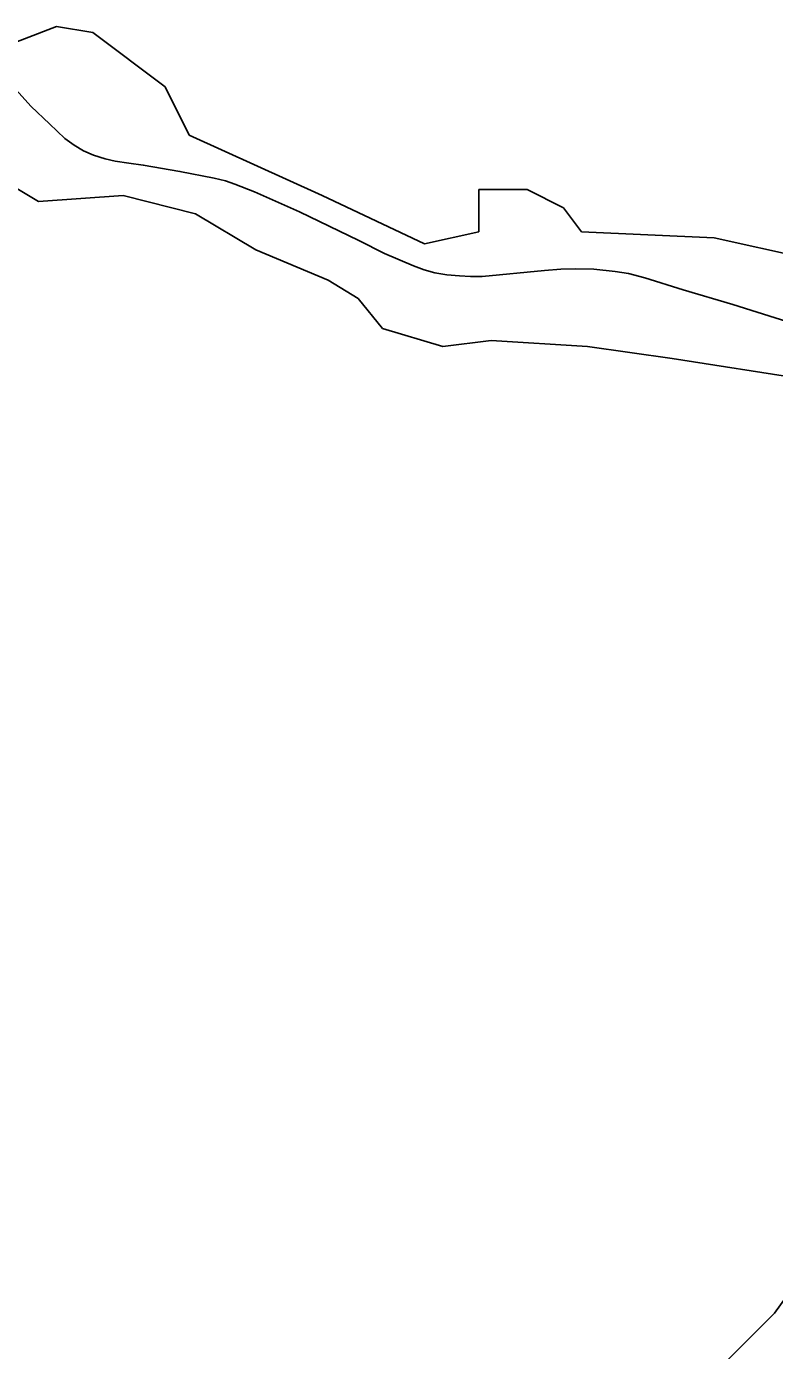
# Model space of a CAD drawing. Extents: x 3180038 to 3217926, y 922069 to 947485.
# Drawn here: x 3213773 to 3214433, y 935099 to 936265 of the extents above; entities that cross this region are included whole.
import ezdxf

# ---------------------------------------------------------------- set-up
doc = ezdxf.new("R2010")
doc.units = 0
doc.layers.add('V-ROAD-CNTR', color=7, linetype='Continuous')
doc.layers.add('V-SITE-VEGE', color=7, linetype='Continuous')

msp = doc.modelspace()

# ---------------------------------------------------------------- linework, layer by layer
at = {"layer": 'V-ROAD-CNTR'}
msp.add_lwpolyline([(3213755.6, 936218.9), (3213777.4, 936195), (3213793.6, 936179.8), (3213807, 936166.8), (3213815.3, 936160.8), (3213823.7, 936155.9), (3213832.4, 936152.2), (3213842.7, 936148.8), (3213851.4, 936146.9), (3213863.6, 936145), (3213876.2, 936143.4), (3213908.6, 936137.8), (3213938.6, 936131.8), (3213948.7, 936129.4), (3213957, 936126.6), (3213974.3, 936119.9), (3214013.9, 936102.1), (3214066.1, 936077), (3214088.9, 936065.6), (3214114.5, 936054.6), (3214123.8, 936051), (3214133.1, 936048.4), (3214143.8, 936046.7), (3214155, 936045.7), (3214164.6, 936045.3), (3214174.8, 936045.2), (3214229.9, 936050.4), (3214244.2, 936051.8), (3214257, 936052), (3214273.2, 936051.6), (3214292, 936049.8), (3214303.7, 936047.8), (3214318.2, 936044), (3214352, 936033.5), (3214395.7, 936020.7), (3214454.5, 936002)], dxfattribs=at)
at = {"layer": 'V-SITE-VEGE'}
for p, q in [((3213799.9, 936265.4), (3213730.8, 936238.8)), ((3213831.8, 936260.1), (3213799.9, 936265.4)), ((3213895.6, 936212.2), (3213831.8, 936260.1)), ((3213916.8, 936169.7), (3213895.6, 936212.2)), ((3214033.8, 936116.5), (3213916.8, 936169.7)), ((3213730.8, 936143.1), (3213783.9, 936111.2)), ((3213783.9, 936111.2), (3213858.4, 936116.5)), ((3213858.4, 936116.5), (3213922.2, 936100.5)), ((3214124.2, 936073.9), (3214033.8, 936116.5)), ((3214214.6, 936121.8), (3214172, 936121.8)), ((3214172, 936121.8), (3214172, 936084.6)), ((3214246.5, 936105.8), (3214214.6, 936121.8)), ((3213922.2, 936100.5), (3213975.3, 936068.6)), ((3214262.4, 936084.6), (3214246.5, 936105.8)), ((3214172, 936084.6), (3214124.2, 936073.9)), ((3214379.4, 936079.2), (3214262.4, 936084.6)), ((3214475.1, 936058), (3214379.4, 936079.2)), ((3213975.3, 936068.6), (3214039.1, 936042)), ((3214039.1, 936042), (3214065.7, 936026)), ((3214065.7, 936026), (3214087, 935999.5)), ((3214087, 935999.5), (3214140.1, 935983.5)), ((3214140.1, 935983.5), (3214182.7, 935988.8)), ((3214182.7, 935988.8), (3214267.7, 935983.5)), ((3214267.7, 935983.5), (3214342.2, 935972.9)), ((3214342.2, 935972.9), (3214480.4, 935951.6)), ((3214459.1, 935169.6), (3214432.5, 935132.4)), ((3214432.5, 935132.4), (3214374.1, 935073.9))]:
    msp.add_line(p, q, dxfattribs=at)

doc.saveas('drawing.dxf')
